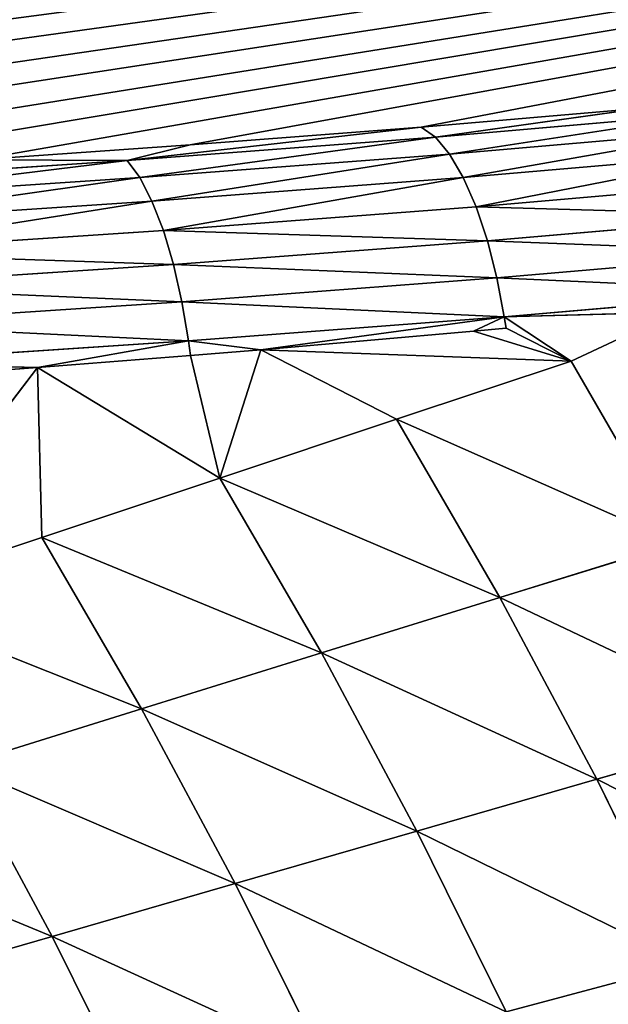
# Model space of a CAD drawing. Extents: x 0 to 605, y 0 to 400.
# Tile 1054 of 1056: x 498 to 512, y 256 to 279. Entities that reach past the tile are written whole.
import ezdxf

# ---------------------------------------------------------------- set-up
doc = ezdxf.new("R2010")
doc.units = 0
doc.header["$LTSCALE"] = 25.4
doc.layers.get('0').update_dxf_attribs({"linetype": 'CONTINUOUS'})

# ---------------------------------------------------------------- blocks, each defined once
blk = doc.blocks.new('ATLANTA610_-_S_STL')
at = {"color": 0}
for p, q in [((512.783, 54.251, 122.93), (507.695, 52.32, 123.361)), ((512.783, 54.251, 122.93), (507.695, 52.32, 123.361)), ((508.021, 51.549, 123.594), (512.783, 54.251, 122.93)), ((508.021, 51.549, 123.594), (512.783, 54.251, 122.93)), ((508.021, 51.549, 123.594), (514.627, 54.113, 123.022)), ((508.021, 51.549, 123.594), (514.627, 54.113, 123.022)), ((514.988, 53.325, 123.411), (508.344, 50.746, 123.986)), ((514.988, 53.325, 123.411), (508.344, 50.746, 123.986)), ((515.341, 52.591, 123.947), (508.66, 49.998, 124.525)), ((515.341, 52.591, 123.947), (508.66, 49.998, 124.525)), ((500.931, 49.136, 124.133), (507.695, 52.32, 123.361)), ((500.931, 49.136, 124.133), (507.695, 52.32, 123.361)), ((507.695, 52.32, 123.361), (502.377, 50.483, 123.771)), ((507.695, 52.32, 123.361), (502.377, 50.483, 123.771)), ((508.021, 51.549, 123.594), (507.695, 52.32, 123.361)), ((508.021, 51.549, 123.594), (507.695, 52.32, 123.361)), ((515.671, 51.943, 124.616), (508.955, 49.336, 125.198)), ((515.671, 51.943, 124.616), (508.955, 49.336, 125.198)), ((500.931, 49.136, 124.133), (508.021, 51.549, 123.594)), ((500.931, 49.136, 124.133), (508.021, 51.549, 123.594)), ((508.021, 51.549, 123.594), (508.344, 50.746, 123.986)), ((508.021, 51.549, 123.594), (508.344, 50.746, 123.986)), ((509.217, 48.791, 125.98), (515.964, 51.41, 125.396)), ((509.217, 48.791, 125.98), (515.964, 51.41, 125.396)), ((516.208, 51.01, 126.251), (509.436, 48.381, 126.838)), ((516.208, 51.01, 126.251), (509.436, 48.381, 126.838)), ((508.344, 50.746, 123.986), (501.219, 48.322, 124.527)), ((508.344, 50.746, 123.986), (501.219, 48.322, 124.527)), ((508.344, 50.746, 123.986), (508.66, 49.998, 124.525)), ((508.344, 50.746, 123.986), (508.66, 49.998, 124.525)), ((516.398, 50.751, 127.146), (509.605, 48.115, 127.735)), ((516.398, 50.751, 127.146), (509.605, 48.115, 127.735)), ((502.377, 50.483, 123.771), (497.473, 48.933, 124.117)), ((502.377, 50.483, 123.771), (497.473, 48.933, 124.117)), ((500.931, 49.136, 124.133), (502.377, 50.483, 123.771)), ((500.931, 49.136, 124.133), (502.377, 50.483, 123.771)), ((508.66, 49.998, 124.525), (501.499, 47.561, 125.069)), ((508.66, 49.998, 124.525), (501.499, 47.561, 125.069)), ((508.955, 49.336, 125.198), (508.66, 49.998, 124.525)), ((508.955, 49.336, 125.198), (508.66, 49.998, 124.525)), ((509.605, 48.115, 127.735), (513.548, 49.549, 127.624)), ((509.605, 48.115, 127.735), (513.548, 49.549, 127.624)), ((511.14, 48.421, 128.752), (513.548, 49.549, 127.624)), ((511.14, 48.421, 128.752), (513.548, 49.549, 127.624)), ((508.955, 49.336, 125.198), (501.762, 46.888, 125.744)), ((508.955, 49.336, 125.198), (501.762, 46.888, 125.744)), ((509.217, 48.791, 125.98), (508.955, 49.336, 125.198)), ((509.217, 48.791, 125.98), (508.955, 49.336, 125.198)), ((493.287, 46.864, 124.64), (500.931, 49.136, 124.133)), ((493.287, 46.864, 124.64), (500.931, 49.136, 124.133)), ((497.473, 48.933, 124.117), (500.931, 49.136, 124.133)), ((497.473, 48.933, 124.117), (500.931, 49.136, 124.133)), ((500.931, 49.136, 124.133), (501.219, 48.322, 124.527)), ((500.931, 49.136, 124.133), (501.219, 48.322, 124.527)), ((501.994, 46.333, 126.529), (509.217, 48.791, 125.98)), ((501.994, 46.333, 126.529), (509.217, 48.791, 125.98)), ((509.217, 48.791, 125.98), (509.436, 48.381, 126.838)), ((509.217, 48.791, 125.98), (509.436, 48.381, 126.838)), ((501.219, 48.322, 124.527), (493.541, 46.04, 125.037)), ((501.219, 48.322, 124.527), (493.541, 46.04, 125.037)), ((501.219, 48.322, 124.527), (501.499, 47.561, 125.069)), ((501.219, 48.322, 124.527), (501.499, 47.561, 125.069)), ((509.436, 48.381, 126.838), (502.189, 45.915, 127.388)), ((509.436, 48.381, 126.838), (502.189, 45.915, 127.388)), ((511.14, 48.421, 128.752), (504.004, 46.106, 128.489)), ((511.14, 48.421, 128.752), (504.004, 46.106, 128.489)), ((507.123, 46.773, 130.09), (511.14, 48.421, 128.752)), ((507.123, 46.773, 130.09), (511.14, 48.421, 128.752)), ((508.893, 47.793, 128.065), (511.14, 48.421, 128.752)), ((508.893, 47.793, 128.065), (511.14, 48.421, 128.752)), ((509.605, 48.115, 127.735), (509.436, 48.381, 126.838)), ((509.605, 48.115, 127.735), (509.436, 48.381, 126.838)), ((509.5, 46.743, 134.199), (513.556, 48.389, 132.939)), ((509.5, 46.743, 134.199), (513.556, 48.389, 132.939)), ((509.644, 48.066, 127.996), (511.14, 48.421, 128.752)), ((509.644, 48.066, 127.996), (511.14, 48.421, 128.752)), ((511.14, 48.421, 128.752), (513.556, 48.389, 132.939)), ((511.14, 48.421, 128.752), (513.556, 48.389, 132.939)), ((511.731, 46.722, 138.379), (515.82, 48.365, 137.199)), ((511.731, 46.722, 138.379), (515.82, 48.365, 137.199)), ((509.605, 48.115, 127.735), (502.339, 45.642, 128.286)), ((509.605, 48.115, 127.735), (502.339, 45.642, 128.286)), ((504.004, 46.106, 128.489), (509.605, 48.115, 127.735)), ((504.004, 46.106, 128.489), (509.605, 48.115, 127.735)), ((508.893, 47.793, 128.065), (509.605, 48.115, 127.735)), ((508.893, 47.793, 128.065), (509.605, 48.115, 127.735)), ((509.605, 48.115, 127.735), (509.644, 48.066, 127.996)), ((509.605, 48.115, 127.735), (509.644, 48.066, 127.996)), ((508.893, 47.793, 128.065), (509.644, 48.066, 127.996)), ((508.893, 47.793, 128.065), (509.644, 48.066, 127.996)), ((504.004, 46.106, 128.489), (508.893, 47.793, 128.065)), ((504.004, 46.106, 128.489), (508.893, 47.793, 128.065)), ((501.499, 47.561, 125.069), (493.788, 45.269, 125.581)), ((501.499, 47.561, 125.069), (493.788, 45.269, 125.581)), ((501.762, 46.888, 125.744), (501.499, 47.561, 125.069)), ((501.762, 46.888, 125.744), (501.499, 47.561, 125.069)), ((501.762, 46.888, 125.744), (494.02, 44.587, 126.258)), ((501.762, 46.888, 125.744), (494.02, 44.587, 126.258)), ((501.994, 46.333, 126.529), (501.762, 46.888, 125.744)), ((501.994, 46.333, 126.529), (501.762, 46.888, 125.744)), ((503.063, 45.232, 131.444), (507.123, 46.773, 130.09)), ((503.063, 45.232, 131.444), (507.123, 46.773, 130.09)), ((504.004, 46.106, 128.489), (507.123, 46.773, 130.09)), ((504.004, 46.106, 128.489), (507.123, 46.773, 130.09)), ((505.401, 45.204, 135.473), (509.5, 46.743, 134.199)), ((505.401, 45.204, 135.473), (509.5, 46.743, 134.199)), ((507.123, 46.773, 130.09), (509.5, 46.743, 134.199)), ((507.123, 46.773, 130.09), (509.5, 46.743, 134.199)), ((507.595, 45.185, 139.573), (511.731, 46.722, 138.379)), ((507.595, 45.185, 139.573), (511.731, 46.722, 138.379)), ((511.731, 46.722, 138.379), (509.5, 46.743, 134.199)), ((511.731, 46.722, 138.379), (509.5, 46.743, 134.199)), ((509.647, 45.175, 143.737), (513.815, 46.71, 142.625)), ((509.647, 45.175, 143.737), (513.815, 46.71, 142.625)), ((511.731, 46.722, 138.379), (513.815, 46.71, 142.625)), ((511.731, 46.722, 138.379), (513.815, 46.71, 142.625)), ((494.225, 44.024, 127.044), (501.994, 46.333, 126.529)), ((494.225, 44.024, 127.044), (501.994, 46.333, 126.529)), ((501.994, 46.333, 126.529), (502.189, 45.915, 127.388)), ((501.994, 46.333, 126.529), (502.189, 45.915, 127.388)), ((502.339, 45.642, 128.286), (504.004, 46.106, 128.489)), ((502.339, 45.642, 128.286), (504.004, 46.106, 128.489)), ((502.383, 45.579, 128.622), (504.004, 46.106, 128.489)), ((502.383, 45.579, 128.622), (504.004, 46.106, 128.489)), ((504.004, 46.106, 128.489), (503.063, 45.232, 131.444)), ((504.004, 46.106, 128.489), (503.063, 45.232, 131.444)), ((502.189, 45.915, 127.388), (494.396, 43.599, 127.905)), ((502.189, 45.915, 127.388), (494.396, 43.599, 127.905)), ((502.339, 45.642, 128.286), (502.189, 45.915, 127.388)), ((502.339, 45.642, 128.286), (502.189, 45.915, 127.388)), ((502.339, 45.642, 128.286), (494.529, 43.321, 128.804)), ((502.339, 45.642, 128.286), (494.529, 43.321, 128.804)), ((498.867, 44.487, 128.897), (502.339, 45.642, 128.286)), ((498.867, 44.487, 128.897), (502.339, 45.642, 128.286)), ((498.867, 44.487, 128.897), (502.383, 45.579, 128.622)), ((498.867, 44.487, 128.897), (502.383, 45.579, 128.622)), ((502.383, 45.579, 128.622), (502.339, 45.642, 128.286)), ((502.383, 45.579, 128.622), (502.339, 45.642, 128.286)), ((502.383, 45.579, 128.622), (503.063, 45.232, 131.444)), ((502.383, 45.579, 128.622), (503.063, 45.232, 131.444)), ((503.063, 45.232, 131.444), (498.867, 44.487, 128.897)), ((503.063, 45.232, 131.444), (498.867, 44.487, 128.897)), ((498.962, 43.789, 132.812), (503.063, 45.232, 131.444)), ((498.962, 43.789, 132.812), (503.063, 45.232, 131.444)), ((501.26, 43.764, 136.762), (505.401, 45.204, 135.473)), ((501.26, 43.764, 136.762), (505.401, 45.204, 135.473)), ((503.063, 45.232, 131.444), (505.401, 45.204, 135.473)), ((503.063, 45.232, 131.444), (505.401, 45.204, 135.473)), ((503.417, 43.747, 140.78), (507.595, 45.185, 139.573)), ((503.417, 43.747, 140.78), (507.595, 45.185, 139.573)), ((507.595, 45.185, 139.573), (505.401, 45.204, 135.473)), ((507.595, 45.185, 139.573), (505.401, 45.204, 135.473)), ((507.595, 45.185, 139.573), (509.647, 45.175, 143.737)), ((507.595, 45.185, 139.573), (509.647, 45.175, 143.737)), ((498.867, 44.487, 128.897), (494.529, 43.321, 128.804)), ((498.867, 44.487, 128.897), (494.529, 43.321, 128.804)), ((494.576, 43.243, 129.211), (498.867, 44.487, 128.897)), ((494.576, 43.243, 129.211), (498.867, 44.487, 128.897)), ((498.867, 44.487, 128.897), (494.825, 42.44, 134.194)), ((498.867, 44.487, 128.897), (494.825, 42.44, 134.194)), ((498.867, 44.487, 128.897), (498.962, 43.789, 132.812)), ((498.867, 44.487, 128.897), (498.962, 43.789, 132.812)), ((494.825, 42.44, 134.194), (498.962, 43.789, 132.812)), ((494.825, 42.44, 134.194), (498.962, 43.789, 132.812)), ((497.08, 42.417, 138.063), (501.26, 43.764, 136.762)), ((497.08, 42.417, 138.063), (501.26, 43.764, 136.762)), ((498.962, 43.789, 132.812), (501.26, 43.764, 136.762)), ((498.962, 43.789, 132.812), (501.26, 43.764, 136.762)), ((503.417, 43.747, 140.78), (501.26, 43.764, 136.762)), ((503.417, 43.747, 140.78), (501.26, 43.764, 136.762)), ((499.2, 42.401, 141.999), (503.417, 43.747, 140.78)), ((499.2, 42.401, 141.999), (503.417, 43.747, 140.78)), ((503.417, 43.747, 140.78), (505.436, 43.738, 144.861)), ((503.417, 43.747, 140.78), (505.436, 43.738, 144.861)), ((494.945, 41.142, 143.23), (499.2, 42.401, 141.999)), ((494.945, 41.142, 143.23), (499.2, 42.401, 141.999)), ((499.2, 42.401, 141.999), (497.08, 42.417, 138.063)), ((499.2, 42.401, 141.999), (497.08, 42.417, 138.063)), ((499.2, 42.401, 141.999), (501.183, 42.394, 145.997)), ((499.2, 42.401, 141.999), (501.183, 42.394, 145.997))]:
    blk.add_line(p, q, dxfattribs=at)
mesh = blk.add_polyface(dxfattribs=at)
corners = [(35.797, 103.894, 111.851), (571.006, 106.591, 111.249), (34.388, 106.591, 111.249), (37.928, 100.086, 112.701), (38.654, 98.858, 112.975), (40.127, 96.464, 113.509), (41.904, 93.74, 114.117), (42.395, 93.018, 114.278), (44.76, 89.705, 115.018), (45.369, 88.895, 115.198), (47.226, 86.522, 115.728), (49.041, 84.335, 116.216), (49.785, 83.473, 116.408), (52.433, 80.561, 117.058), (55.193, 77.763, 117.683), (58.096, 75.052, 118.288), (61.14, 72.434, 118.872), (64.319, 69.917, 119.434), (67.637, 67.499, 119.973), (71.141, 65.154, 120.497), (74.846, 62.881, 121.004), (78.763, 60.681, 121.495), (82.902, 58.555, 121.969), (87.283, 56.501, 122.428), (89.174, 55.671, 122.613), (91.934, 54.516, 122.871), (95.55, 53.096, 123.188), (96.878, 52.6, 123.298), (101.611, 50.93, 123.671), (106.635, 49.312, 124.032), (112.571, 47.58, 124.419), (118.867, 45.929, 124.787), (124.857, 44.519, 125.102), (131.222, 43.169, 125.403), (137.992, 41.883, 125.69), (145.207, 40.661, 125.963), (152.995, 39.491, 126.224), (161.346, 38.383, 126.471), (171.208, 37.246, 126.725), (179.751, 36.393, 126.915), (189.849, 35.523, 127.109), (200.64, 34.741, 127.284), (213.516, 33.978, 127.454), (226.998, 33.359, 127.592), (239.742, 32.927, 127.689), (253.158, 32.617, 127.758), (267.527, 32.431, 127.8), (285.141, 32.344, 127.819), (302.697, 32.329, 127.822), (320.938, 32.345, 127.819), (339.364, 32.444, 127.797), (353.896, 32.648, 127.751), (366.557, 32.953, 127.683), (378.727, 33.372, 127.589), (392.694, 34.022, 127.445), (404.119, 34.699, 127.293), (414.802, 35.465, 127.122), (425.484, 36.378, 126.919), (435.255, 37.36, 126.699), (444.241, 38.407, 126.466), (452.534, 39.51, 126.22), (459.554, 40.561, 125.985), (466.93, 41.799, 125.709), (474.123, 43.156, 125.406), (480.586, 44.523, 125.101), (486.816, 45.996, 124.772), (492.209, 47.411, 124.456), (497.473, 48.933, 124.117), (502.377, 50.483, 123.771), (507.695, 52.32, 123.361), (512.783, 54.251, 122.93), (514.295, 54.863, 122.793), (517.255, 56.116, 122.514), (520.424, 57.55, 122.194), (521.364, 57.995, 122.094), (525.177, 59.897, 121.67), (526.134, 60.401, 121.557), (528.665, 61.789, 121.248), (531.464, 63.42, 120.884), (532.358, 63.964, 120.762), (535.52, 65.981, 120.312), (536.527, 66.657, 120.161), (538.712, 68.179, 119.821), (541.316, 70.105, 119.392), (541.756, 70.444, 119.316), (544.642, 72.76, 118.799), (547.245, 75.006, 118.298), (549.952, 77.514, 117.738), (552.726, 80.296, 117.117), (555.195, 82.979, 116.519), (557.842, 86.104, 115.821), (560.273, 89.22, 115.126), (562.482, 92.28, 114.443), (564.617, 95.462, 113.733), (566.874, 99.093, 112.922), (568.575, 102.034, 112.266), (569.1, 102.983, 112.054)]
mesh.append_faces([[corners[k] for k in face] for face in [(0, 1, 2), (1, 95, 96)]], dxfattribs={"vtx0": -1, "color": 0})
mesh.append_faces([[corners[k] for k in face] for face in [(1, 0, 3), (1, 3, 4), (1, 4, 5), (1, 5, 6), (1, 6, 7), (1, 7, 8), (1, 8, 9), (1, 9, 10), (1, 10, 11), (1, 11, 12), (1, 12, 13), (1, 13, 14), (1, 14, 15), (1, 15, 16), (1, 16, 17), (1, 17, 18), (1, 18, 19), (1, 19, 20), (1, 20, 21), (1, 21, 22), (1, 22, 23), (1, 23, 24), (1, 24, 25), (1, 25, 26), (1, 26, 27), (1, 27, 28), (1, 28, 29), (1, 29, 30), (1, 30, 31), (1, 31, 32), (1, 32, 33), (1, 33, 34), (1, 34, 35), (1, 35, 36), (1, 36, 37), (1, 37, 38), (1, 38, 39), (1, 39, 40), (1, 40, 41), (1, 41, 42), (1, 42, 43), (1, 43, 44), (1, 44, 45), (1, 45, 46), (1, 46, 47), (1, 47, 48), (1, 48, 49), (1, 49, 50), (1, 50, 51), (1, 51, 52), (1, 52, 53), (1, 53, 54), (1, 54, 55), (1, 55, 56), (1, 56, 57), (1, 57, 58), (1, 58, 59), (1, 59, 60), (1, 60, 61), (1, 61, 62), (1, 62, 63), (1, 63, 64), (1, 64, 65), (1, 65, 66), (1, 66, 67), (1, 67, 68), (1, 68, 69), (1, 69, 70), (1, 70, 71), (1, 71, 72), (1, 72, 73), (1, 73, 74), (1, 74, 75), (1, 75, 76), (1, 76, 77), (1, 77, 78), (1, 78, 79), (1, 79, 80), (1, 80, 81), (1, 81, 82), (1, 82, 83), (1, 83, 84), (1, 84, 85), (1, 85, 86), (1, 86, 87), (1, 87, 88), (1, 88, 89), (1, 89, 90), (1, 90, 91), (1, 91, 92), (1, 92, 93), (1, 93, 94), (1, 94, 95)]], dxfattribs={"vtx0": -1, "vtx2": -1, "color": 0})
mesh = blk.add_polyface(dxfattribs=at)
corners = [(512.783, 54.251, 122.93), (507.695, 52.32, 123.361), (508.021, 51.549, 123.594)]
mesh.append_faces([[corners[k] for k in face] for face in [(0, 1, 2)]], dxfattribs={"color": 0})
mesh = blk.add_polyface(dxfattribs=at)
corners = [(514.627, 54.113, 123.022), (512.783, 54.251, 122.93), (508.021, 51.549, 123.594)]
mesh.append_faces([[corners[k] for k in face] for face in [(0, 1, 2)]], dxfattribs={"color": 0})
mesh = blk.add_polyface(dxfattribs=at)
corners = [(508.344, 50.746, 123.986), (514.627, 54.113, 123.022), (508.021, 51.549, 123.594), (514.988, 53.325, 123.411)]
mesh.append_faces([[corners[k] for k in face] for face in [(0, 1, 2), (1, 0, 3)]], dxfattribs={"vtx0": -1, "color": 0})
mesh = blk.add_polyface(dxfattribs=at)
corners = [(508.66, 49.998, 124.525), (514.988, 53.325, 123.411), (508.344, 50.746, 123.986), (515.341, 52.591, 123.947)]
mesh.append_faces([[corners[k] for k in face] for face in [(0, 1, 2), (1, 0, 3)]], dxfattribs={"vtx0": -1, "color": 0})
mesh = blk.add_polyface(dxfattribs=at)
corners = [(508.955, 49.336, 125.198), (515.341, 52.591, 123.947), (508.66, 49.998, 124.525), (515.671, 51.943, 124.616)]
mesh.append_faces([[corners[k] for k in face] for face in [(0, 1, 2), (1, 0, 3)]], dxfattribs={"vtx0": -1, "color": 0})
mesh = blk.add_polyface(dxfattribs=at)
corners = [(507.695, 52.32, 123.361), (502.377, 50.483, 123.771), (500.931, 49.136, 124.133)]
mesh.append_faces([[corners[k] for k in face] for face in [(0, 1, 2)]], dxfattribs={"color": 0})
mesh = blk.add_polyface(dxfattribs=at)
corners = [(508.021, 51.549, 123.594), (507.695, 52.32, 123.361), (500.931, 49.136, 124.133)]
mesh.append_faces([[corners[k] for k in face] for face in [(0, 1, 2)]], dxfattribs={"color": 0})
mesh = blk.add_polyface(dxfattribs=at)
corners = [(508.955, 49.336, 125.198), (515.964, 51.41, 125.396), (515.671, 51.943, 124.616), (509.217, 48.791, 125.98)]
mesh.append_faces([[corners[k] for k in face] for face in [(0, 1, 2), (1, 0, 3)]], dxfattribs={"vtx0": -1, "color": 0})
mesh = blk.add_polyface(dxfattribs=at)
corners = [(501.219, 48.322, 124.527), (508.021, 51.549, 123.594), (500.931, 49.136, 124.133), (508.344, 50.746, 123.986)]
mesh.append_faces([[corners[k] for k in face] for face in [(0, 1, 2), (1, 0, 3)]], dxfattribs={"vtx0": -1, "color": 0})
mesh = blk.add_polyface(dxfattribs=at)
corners = [(509.217, 48.791, 125.98), (516.208, 51.01, 126.251), (515.964, 51.41, 125.396), (509.436, 48.381, 126.838)]
mesh.append_faces([[corners[k] for k in face] for face in [(0, 1, 2), (1, 0, 3)]], dxfattribs={"vtx0": -1, "color": 0})
mesh = blk.add_polyface(dxfattribs=at)
corners = [(509.436, 48.381, 126.838), (516.398, 50.751, 127.146), (516.208, 51.01, 126.251), (509.605, 48.115, 127.735)]
mesh.append_faces([[corners[k] for k in face] for face in [(0, 1, 2), (1, 0, 3)]], dxfattribs={"vtx0": -1, "color": 0})
mesh = blk.add_polyface(dxfattribs=at)
corners = [(501.499, 47.561, 125.069), (508.344, 50.746, 123.986), (501.219, 48.322, 124.527), (508.66, 49.998, 124.525)]
mesh.append_faces([[corners[k] for k in face] for face in [(0, 1, 2), (1, 0, 3)]], dxfattribs={"vtx0": -1, "color": 0})
mesh = blk.add_polyface(dxfattribs=at)
corners = [(509.605, 48.115, 127.735), (513.548, 49.549, 127.624), (516.398, 50.751, 127.146)]
mesh.append_faces([[corners[k] for k in face] for face in [(0, 1, 2)]], dxfattribs={"color": 0})
mesh = blk.add_polyface(dxfattribs=at)
corners = [(502.377, 50.483, 123.771), (497.473, 48.933, 124.117), (500.931, 49.136, 124.133)]
mesh.append_faces([[corners[k] for k in face] for face in [(0, 1, 2)]], dxfattribs={"color": 0})
mesh = blk.add_polyface(dxfattribs=at)
corners = [(501.762, 46.888, 125.744), (508.66, 49.998, 124.525), (501.499, 47.561, 125.069), (508.955, 49.336, 125.198)]
mesh.append_faces([[corners[k] for k in face] for face in [(0, 1, 2), (1, 0, 3)]], dxfattribs={"vtx0": -1, "color": 0})
mesh = blk.add_polyface(dxfattribs=at)
corners = [(509.605, 48.115, 127.735), (511.14, 48.421, 128.752), (513.548, 49.549, 127.624), (509.644, 48.066, 127.996)]
mesh.append_faces([[corners[k] for k in face] for face in [(0, 1, 2), (1, 0, 3)]], dxfattribs={"vtx0": -1, "color": 0})
mesh = blk.add_polyface(dxfattribs=at)
corners = [(513.556, 48.389, 132.939), (513.548, 49.549, 127.624), (511.14, 48.421, 128.752)]
mesh.append_faces([[corners[k] for k in face] for face in [(0, 1, 2)]], dxfattribs={"color": 0})
mesh = blk.add_polyface(dxfattribs=at)
corners = [(501.762, 46.888, 125.744), (509.217, 48.791, 125.98), (508.955, 49.336, 125.198), (501.994, 46.333, 126.529)]
mesh.append_faces([[corners[k] for k in face] for face in [(0, 1, 2), (1, 0, 3)]], dxfattribs={"vtx0": -1, "color": 0})
mesh = blk.add_polyface(dxfattribs=at)
corners = [(500.931, 49.136, 124.133), (497.473, 48.933, 124.117), (493.287, 46.864, 124.64)]
mesh.append_faces([[corners[k] for k in face] for face in [(0, 1, 2)]], dxfattribs={"color": 0})
mesh = blk.add_polyface(dxfattribs=at)
corners = [(493.541, 46.04, 125.037), (500.931, 49.136, 124.133), (493.287, 46.864, 124.64), (501.219, 48.322, 124.527)]
mesh.append_faces([[corners[k] for k in face] for face in [(0, 1, 2), (1, 0, 3)]], dxfattribs={"vtx0": -1, "color": 0})
mesh = blk.add_polyface(dxfattribs=at)
corners = [(501.994, 46.333, 126.529), (509.436, 48.381, 126.838), (509.217, 48.791, 125.98), (502.189, 45.915, 127.388)]
mesh.append_faces([[corners[k] for k in face] for face in [(0, 1, 2), (1, 0, 3)]], dxfattribs={"vtx0": -1, "color": 0})
mesh = blk.add_polyface(dxfattribs=at)
corners = [(493.788, 45.269, 125.581), (501.219, 48.322, 124.527), (493.541, 46.04, 125.037), (501.499, 47.561, 125.069)]
mesh.append_faces([[corners[k] for k in face] for face in [(0, 1, 2), (1, 0, 3)]], dxfattribs={"vtx0": -1, "color": 0})
mesh = blk.add_polyface(dxfattribs=at)
corners = [(502.189, 45.915, 127.388), (509.605, 48.115, 127.735), (509.436, 48.381, 126.838), (502.339, 45.642, 128.286)]
mesh.append_faces([[corners[k] for k in face] for face in [(0, 1, 2), (1, 0, 3)]], dxfattribs={"vtx0": -1, "color": 0})
mesh = blk.add_polyface(dxfattribs=at)
corners = [(507.123, 46.773, 130.09), (511.14, 48.421, 128.752), (504.004, 46.106, 128.489)]
mesh.append_faces([[corners[k] for k in face] for face in [(0, 1, 2)]], dxfattribs={"color": 0})
mesh = blk.add_polyface(dxfattribs=at)
corners = [(511.14, 48.421, 128.752), (508.893, 47.793, 128.065), (504.004, 46.106, 128.489)]
mesh.append_faces([[corners[k] for k in face] for face in [(0, 1, 2)]], dxfattribs={"color": 0})
mesh = blk.add_polyface(dxfattribs=at)
corners = [(507.123, 46.773, 130.09), (513.556, 48.389, 132.939), (511.14, 48.421, 128.752), (509.5, 46.743, 134.199)]
mesh.append_faces([[corners[k] for k in face] for face in [(0, 1, 2), (1, 0, 3)]], dxfattribs={"vtx0": -1, "color": 0})
mesh = blk.add_polyface(dxfattribs=at)
corners = [(511.14, 48.421, 128.752), (509.644, 48.066, 127.996), (508.893, 47.793, 128.065)]
mesh.append_faces([[corners[k] for k in face] for face in [(0, 1, 2)]], dxfattribs={"color": 0})
mesh = blk.add_polyface(dxfattribs=at)
corners = [(509.5, 46.743, 134.199), (515.82, 48.365, 137.199), (513.556, 48.389, 132.939), (511.731, 46.722, 138.379)]
mesh.append_faces([[corners[k] for k in face] for face in [(0, 1, 2), (1, 0, 3)]], dxfattribs={"vtx0": -1, "color": 0})
mesh = blk.add_polyface(dxfattribs=at)
corners = [(511.731, 46.722, 138.379), (517.936, 48.352, 141.526), (515.82, 48.365, 137.199), (513.815, 46.71, 142.625)]
mesh.append_faces([[corners[k] for k in face] for face in [(0, 1, 2), (1, 0, 3)]], dxfattribs={"vtx0": -1, "color": 0})
mesh = blk.add_polyface(dxfattribs=at)
corners = [(504.004, 46.106, 128.489), (509.605, 48.115, 127.735), (502.339, 45.642, 128.286)]
mesh.append_faces([[corners[k] for k in face] for face in [(0, 1, 2)]], dxfattribs={"color": 0})
mesh = blk.add_polyface(dxfattribs=at)
corners = [(504.004, 46.106, 128.489), (508.893, 47.793, 128.065), (509.605, 48.115, 127.735)]
mesh.append_faces([[corners[k] for k in face] for face in [(0, 1, 2)]], dxfattribs={"color": 0})
mesh = blk.add_polyface(dxfattribs=at)
corners = [(508.893, 47.793, 128.065), (509.644, 48.066, 127.996), (509.605, 48.115, 127.735)]
mesh.append_faces([[corners[k] for k in face] for face in [(0, 1, 2)]], dxfattribs={"color": 0})
mesh = blk.add_polyface(dxfattribs=at)
corners = [(494.02, 44.587, 126.258), (501.499, 47.561, 125.069), (493.788, 45.269, 125.581), (501.762, 46.888, 125.744)]
mesh.append_faces([[corners[k] for k in face] for face in [(0, 1, 2), (1, 0, 3)]], dxfattribs={"vtx0": -1, "color": 0})
mesh = blk.add_polyface(dxfattribs=at)
corners = [(494.02, 44.587, 126.258), (501.994, 46.333, 126.529), (501.762, 46.888, 125.744), (494.225, 44.024, 127.044)]
mesh.append_faces([[corners[k] for k in face] for face in [(0, 1, 2), (1, 0, 3)]], dxfattribs={"vtx0": -1, "color": 0})
mesh = blk.add_polyface(dxfattribs=at)
corners = [(503.063, 45.232, 131.444), (507.123, 46.773, 130.09), (504.004, 46.106, 128.489)]
mesh.append_faces([[corners[k] for k in face] for face in [(0, 1, 2)]], dxfattribs={"color": 0})
mesh = blk.add_polyface(dxfattribs=at)
corners = [(503.063, 45.232, 131.444), (509.5, 46.743, 134.199), (507.123, 46.773, 130.09), (505.401, 45.204, 135.473)]
mesh.append_faces([[corners[k] for k in face] for face in [(0, 1, 2), (1, 0, 3)]], dxfattribs={"vtx0": -1, "color": 0})
mesh = blk.add_polyface(dxfattribs=at)
corners = [(505.401, 45.204, 135.473), (511.731, 46.722, 138.379), (509.5, 46.743, 134.199), (507.595, 45.185, 139.573)]
mesh.append_faces([[corners[k] for k in face] for face in [(0, 1, 2), (1, 0, 3)]], dxfattribs={"vtx0": -1, "color": 0})
mesh = blk.add_polyface(dxfattribs=at)
corners = [(507.595, 45.185, 139.573), (513.815, 46.71, 142.625), (511.731, 46.722, 138.379), (509.647, 45.175, 143.737)]
mesh.append_faces([[corners[k] for k in face] for face in [(0, 1, 2), (1, 0, 3)]], dxfattribs={"vtx0": -1, "color": 0})
mesh = blk.add_polyface(dxfattribs=at)
corners = [(509.647, 45.175, 143.737), (515.754, 46.708, 146.933), (513.815, 46.71, 142.625), (511.558, 45.174, 147.962)]
mesh.append_faces([[corners[k] for k in face] for face in [(0, 1, 2), (1, 0, 3)]], dxfattribs={"vtx0": -1, "color": 0})
mesh = blk.add_polyface(dxfattribs=at)
corners = [(494.225, 44.024, 127.044), (502.189, 45.915, 127.388), (501.994, 46.333, 126.529), (494.396, 43.599, 127.905)]
mesh.append_faces([[corners[k] for k in face] for face in [(0, 1, 2), (1, 0, 3)]], dxfattribs={"vtx0": -1, "color": 0})
mesh = blk.add_polyface(dxfattribs=at)
corners = [(502.383, 45.579, 128.622), (504.004, 46.106, 128.489), (502.339, 45.642, 128.286)]
mesh.append_faces([[corners[k] for k in face] for face in [(0, 1, 2)]], dxfattribs={"color": 0})
mesh = blk.add_polyface(dxfattribs=at)
corners = [(503.063, 45.232, 131.444), (504.004, 46.106, 128.489), (502.383, 45.579, 128.622)]
mesh.append_faces([[corners[k] for k in face] for face in [(0, 1, 2)]], dxfattribs={"color": 0})
mesh = blk.add_polyface(dxfattribs=at)
corners = [(494.396, 43.599, 127.905), (502.339, 45.642, 128.286), (502.189, 45.915, 127.388), (494.529, 43.321, 128.804)]
mesh.append_faces([[corners[k] for k in face] for face in [(0, 1, 2), (1, 0, 3)]], dxfattribs={"vtx0": -1, "color": 0})
mesh = blk.add_polyface(dxfattribs=at)
corners = [(498.867, 44.487, 128.897), (502.339, 45.642, 128.286), (494.529, 43.321, 128.804)]
mesh.append_faces([[corners[k] for k in face] for face in [(0, 1, 2)]], dxfattribs={"color": 0})
mesh = blk.add_polyface(dxfattribs=at)
corners = [(498.867, 44.487, 128.897), (502.383, 45.579, 128.622), (502.339, 45.642, 128.286)]
mesh.append_faces([[corners[k] for k in face] for face in [(0, 1, 2)]], dxfattribs={"color": 0})
mesh = blk.add_polyface(dxfattribs=at)
corners = [(503.063, 45.232, 131.444), (502.383, 45.579, 128.622), (498.867, 44.487, 128.897)]
mesh.append_faces([[corners[k] for k in face] for face in [(0, 1, 2)]], dxfattribs={"color": 0})
mesh = blk.add_polyface(dxfattribs=at)
corners = [(498.962, 43.789, 132.812), (503.063, 45.232, 131.444), (498.867, 44.487, 128.897)]
mesh.append_faces([[corners[k] for k in face] for face in [(0, 1, 2)]], dxfattribs={"color": 0})
mesh = blk.add_polyface(dxfattribs=at)
corners = [(498.962, 43.789, 132.812), (505.401, 45.204, 135.473), (503.063, 45.232, 131.444), (501.26, 43.764, 136.762)]
mesh.append_faces([[corners[k] for k in face] for face in [(0, 1, 2), (1, 0, 3)]], dxfattribs={"vtx0": -1, "color": 0})
mesh = blk.add_polyface(dxfattribs=at)
corners = [(501.26, 43.764, 136.762), (507.595, 45.185, 139.573), (505.401, 45.204, 135.473), (503.417, 43.747, 140.78)]
mesh.append_faces([[corners[k] for k in face] for face in [(0, 1, 2), (1, 0, 3)]], dxfattribs={"vtx0": -1, "color": 0})
mesh = blk.add_polyface(dxfattribs=at)
corners = [(503.417, 43.747, 140.78), (509.647, 45.175, 143.737), (507.595, 45.185, 139.573), (505.436, 43.738, 144.861)]
mesh.append_faces([[corners[k] for k in face] for face in [(0, 1, 2), (1, 0, 3)]], dxfattribs={"vtx0": -1, "color": 0})
mesh = blk.add_polyface(dxfattribs=at)
corners = [(494.576, 43.243, 129.211), (498.867, 44.487, 128.897), (494.529, 43.321, 128.804)]
mesh.append_faces([[corners[k] for k in face] for face in [(0, 1, 2)]], dxfattribs={"color": 0})
mesh = blk.add_polyface(dxfattribs=at)
corners = [(494.825, 42.44, 134.194), (498.867, 44.487, 128.897), (494.576, 43.243, 129.211)]
mesh.append_faces([[corners[k] for k in face] for face in [(0, 1, 2)]], dxfattribs={"color": 0})
mesh = blk.add_polyface(dxfattribs=at)
corners = [(494.825, 42.44, 134.194), (498.962, 43.789, 132.812), (498.867, 44.487, 128.897)]
mesh.append_faces([[corners[k] for k in face] for face in [(0, 1, 2)]], dxfattribs={"color": 0})
mesh = blk.add_polyface(dxfattribs=at)
corners = [(494.825, 42.44, 134.194), (501.26, 43.764, 136.762), (498.962, 43.789, 132.812), (497.08, 42.417, 138.063)]
mesh.append_faces([[corners[k] for k in face] for face in [(0, 1, 2), (1, 0, 3)]], dxfattribs={"vtx0": -1, "color": 0})
mesh = blk.add_polyface(dxfattribs=at)
corners = [(497.08, 42.417, 138.063), (503.417, 43.747, 140.78), (501.26, 43.764, 136.762), (499.2, 42.401, 141.999)]
mesh.append_faces([[corners[k] for k in face] for face in [(0, 1, 2), (1, 0, 3)]], dxfattribs={"vtx0": -1, "color": 0})
mesh = blk.add_polyface(dxfattribs=at)
corners = [(499.2, 42.401, 141.999), (505.436, 43.738, 144.861), (503.417, 43.747, 140.78), (501.183, 42.394, 145.997)]
mesh.append_faces([[corners[k] for k in face] for face in [(0, 1, 2), (1, 0, 3)]], dxfattribs={"vtx0": -1, "color": 0})
mesh = blk.add_polyface(dxfattribs=at)
corners = [(492.865, 41.156, 139.377), (499.2, 42.401, 141.999), (497.08, 42.417, 138.063), (494.945, 41.142, 143.23)]
mesh.append_faces([[corners[k] for k in face] for face in [(0, 1, 2), (1, 0, 3)]], dxfattribs={"vtx0": -1, "color": 0})
mesh = blk.add_polyface(dxfattribs=at)
corners = [(494.945, 41.142, 143.23), (501.183, 42.394, 145.997), (499.2, 42.401, 141.999), (496.893, 41.135, 147.143)]
mesh.append_faces([[corners[k] for k in face] for face in [(0, 1, 2), (1, 0, 3)]], dxfattribs={"vtx0": -1, "color": 0})

msp = doc.modelspace()

# ---------------------------------------------------------------- block references
at = {"color": 254, "extrusion": (0, -1, 5.55112e-17)}
msp.add_blockref('ATLANTA610_-_S_STL', (-0.269, -0.066, -399.883), dxfattribs=at)

doc.saveas('drawing.dxf')
